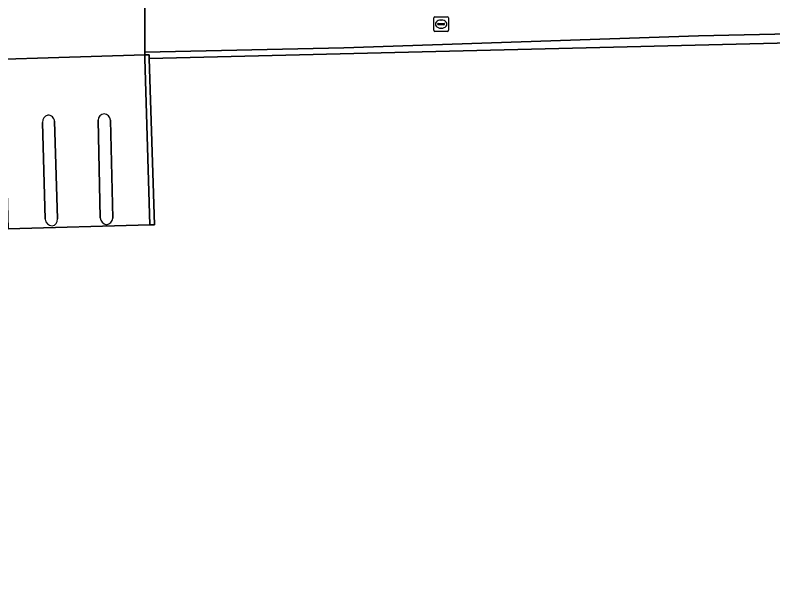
# Model space of a CAD drawing. Extents: x 160806 to 161707, y 383696 to 384148.
# Drawn here: x 161331 to 161383.4, y 384071.6 to 384111.5 of the extents above; entities that cross this region are included whole.
import ezdxf

# ---------------------------------------------------------------- set-up
doc = ezdxf.new("R2010")
doc.units = 0
for name, color, linetype in [('IMGEO_Brandkraan', 7, 'Continuous'), ('IMGEO_Erf', 7, 'Continuous'), ('IMGEO_Muur', 7, 'Continuous'), ('IMGEO_Rijbaan_lokaal_open', 7, 'Continuous'), ('IMGEO_Verkeerseiland_gesloten', 7, 'Continuous'), ('IMGEO_Voetpad_open', 7, 'Continuous')]:
    doc.layers.add(name, color=color, linetype=linetype)

msp = doc.modelspace()

# ---------------------------------------------------------------- linework, layer by layer
at = {"layer": 'IMGEO_Brandkraan'}
for p, q in [((161359.949, 384110.49), (161359.949, 384111.342)), ((161360.024, 384111.416), (161360.876, 384111.416)), ((161360.437, 384111.196), (161360.462, 384111.196)), ((161360.95, 384111.342), (161360.95, 384110.49)), ((161360.208, 384110.91), (161360.208, 384110.922)), ((161360.646, 384110.873), (161360.248, 384110.873)), ((161360.251, 384110.959), (161360.649, 384110.959)), ((161360.46, 384110.636), (161360.435, 384110.636)), ((161360.692, 384110.922), (161360.692, 384110.91)), ((161360.876, 384110.416), (161360.024, 384110.416))]:
    msp.add_line(p, q, dxfattribs=at)
for points in [[(161359.949, 384110.49), (161359.949, 384111.342)], [(161360.024, 384111.416), (161360.876, 384111.416)], [(161360.95, 384111.342), (161360.95, 384110.49)], [(161360.876, 384110.416), (161360.024, 384110.416)]]:
    msp.add_lwpolyline(points, dxfattribs=at)
for centre, radius, start, end in [((161360.026, 384111.34), 0.0765, 91.552, 178.448), ((161360.026, 384111.34), 0.0765, 91.552, 178.448), ((161360.874, 384111.34), 0.0765, 1.552, 88.448), ((161360.874, 384111.34), 0.0765, 1.552, 88.448), ((161360.026, 384110.492), 0.0765, 181.552, 268.448), ((161360.026, 384110.492), 0.0765, 181.552, 268.448), ((161360.248, 384110.919), 0.0403, 85.8775, 175.7526), ((161360.245, 384110.909), 0.0366, 178.938, 274.7102), ((161360.649, 384110.916), 0.043, 264.8664, 352.4533), ((161360.653, 384110.921), 0.0386, 1.7309, 96.639), ((161360.874, 384110.492), 0.0765, 271.552, 358.448), ((161360.874, 384110.492), 0.0765, 271.552, 358.448)]:
    msp.add_arc(centre, radius, start, end, dxfattribs=at)
for centre, major_axis, ratio, start_param, end_param in [((161360.436, 384110.916), (-0.387, 0.002), 0.722429, 4.712389, 7.853982), ((161360.461, 384110.916), (-0.39, 0.002), 0.717154, 1.570796, 4.712389)]:
    msp.add_ellipse(centre, major_axis=major_axis, ratio=ratio, start_param=start_param, end_param=end_param, dxfattribs=at)
at = {"layer": 'IMGEO_Erf'}
msp.add_lwpolyline([(161413.409, 383992.628), (161458.747, 384004.559), (161461.411, 384005.26), (161453.943, 384033.741), (161445.665, 384065.946), (161445.478, 384065.898), (161445.424, 384066.108), (161452.455, 384067.912), (161451.589, 384071.326), (161451.571, 384071.399), (161448.884, 384070.717), (161448.158, 384070.533), (161447.94, 384070.478), (161446.782, 384074.966), (161443.637, 384074.211), (161443.872, 384073.346), (161443.387, 384073.222), (161433.705, 384110.238), (161431.88, 384110.786), (161340.245, 384108.543), (161340.622, 384097.038), (161340.303, 384097.037), (161330.498, 384096.753)], dxfattribs=at)
at = {"layer": 'IMGEO_Muur'}
for points in [[(161434.136, 384110.646), (161432.066, 384111.288), (161378.269, 384110.102), (161353.71, 384109.286), (161339.937, 384108.977), (161339.937, 384108.782), (161340.237, 384108.791), (161340.245, 384108.543), (161431.88, 384110.786), (161433.705, 384110.238), (161443.387, 384073.222), (161443.872, 384073.346), (161443.637, 384074.211), (161446.782, 384074.966), (161446.685, 384075.344), (161443.54, 384074.579), (161440.182, 384087.457)], [(161340.245, 384108.543), (161340.237, 384108.791), (161339.937, 384108.782), (161339.945, 384108.536), (161340.303, 384097.037), (161340.622, 384097.038)]]:
    msp.add_lwpolyline(points, close=True, dxfattribs=at)
at = {"layer": 'IMGEO_Rijbaan_lokaal_open'}
msp.add_lwpolyline([(161339.945, 384108.536), (161339.937, 384108.782), (161323.571, 384108.291), (161323.578, 384107.946), (161323.417, 384107.937), (161323.48, 384106.001), (161329.513, 384106.159), (161329.446, 384107.8), (161330.196, 384107.82), (161330.498, 384096.753), (161340.303, 384097.037)], close=True, dxfattribs=at)
for points in [[(161333.696, 384104.195), (161333.911, 384097.436)], [(161336.865, 384097.521), (161336.707, 384104.273)], [(161337.567, 384104.26), (161337.737, 384097.494)], [(161333.061, 384097.413), (161332.871, 384104.12)]]:
    msp.add_lwpolyline(points, dxfattribs=at)
for centre, radius, start, end in [((161337.187, 384104.241), 0.481, 96.4447, 176.1831), ((161337.098, 384104.251), 0.469, 1.0827, 85.7101), ((161333.324, 384104.171), 0.455, 100.9607, 186.412), ((161333.26, 384104.182), 0.437, 1.6979, 92.9767), ((161333.555, 384097.446), 0.495, 183.7741, 266.7198), ((161333.437, 384097.417), 0.475, 280.9649, 2.2941), ((161337.377, 384097.548), 0.513, 182.9882, 261.7841), ((161337.192, 384097.58), 0.552, 281.7197, 350.9928)]:
    msp.add_arc(centre, radius, start, end, dxfattribs=at)
at = {"layer": 'IMGEO_Verkeerseiland_gesloten'}
for points in [[(161333.911, 384097.436), (161333.696, 384104.195)], [(161336.707, 384104.273), (161336.865, 384097.521)], [(161337.737, 384097.494), (161337.567, 384104.26)], [(161332.871, 384104.12), (161333.061, 384097.413)]]:
    msp.add_lwpolyline(points, dxfattribs=at)
for centre, radius, start, end in [((161337.187, 384104.241), 0.481, 96.4447, 176.1831), ((161337.098, 384104.251), 0.469, 1.0827, 85.7101), ((161333.324, 384104.171), 0.455, 100.9607, 186.412), ((161333.26, 384104.182), 0.437, 1.6979, 92.9767), ((161333.555, 384097.446), 0.495, 183.7741, 266.7198), ((161333.437, 384097.417), 0.475, 280.9649, 2.2941), ((161337.377, 384097.548), 0.513, 182.9882, 261.7841), ((161337.192, 384097.58), 0.552, 281.7197, 350.9928)]:
    msp.add_arc(centre, radius, start, end, dxfattribs=at)
at = {"layer": 'IMGEO_Voetpad_open'}
for points in [[(161431.756, 384115.148), (161429.79, 384115.242), (161429.374, 384115.2), (161429.407, 384113.75), (161428.207, 384113.723), (161428.175, 384115.173), (161420.828, 384114.943), (161412.541, 384114.668), (161402.739, 384114.468), (161394.707, 384114.341), (161383.418, 384113.963), (161372.09, 384113.647), (161360.425, 384113.454), (161349.937, 384113.134), (161339.944, 384112.961), (161339.937, 384108.977), (161353.71, 384109.286), (161378.269, 384110.102), (161432.066, 384111.288)], [(161339.944, 384112.961), (161337.406, 384112.917), (161325.397, 384112.64), (161323.478, 384112.593), (161323.571, 384108.291), (161339.937, 384108.782), (161339.937, 384108.977)]]:
    msp.add_lwpolyline(points, close=True, dxfattribs=at)

doc.saveas('drawing.dxf')
